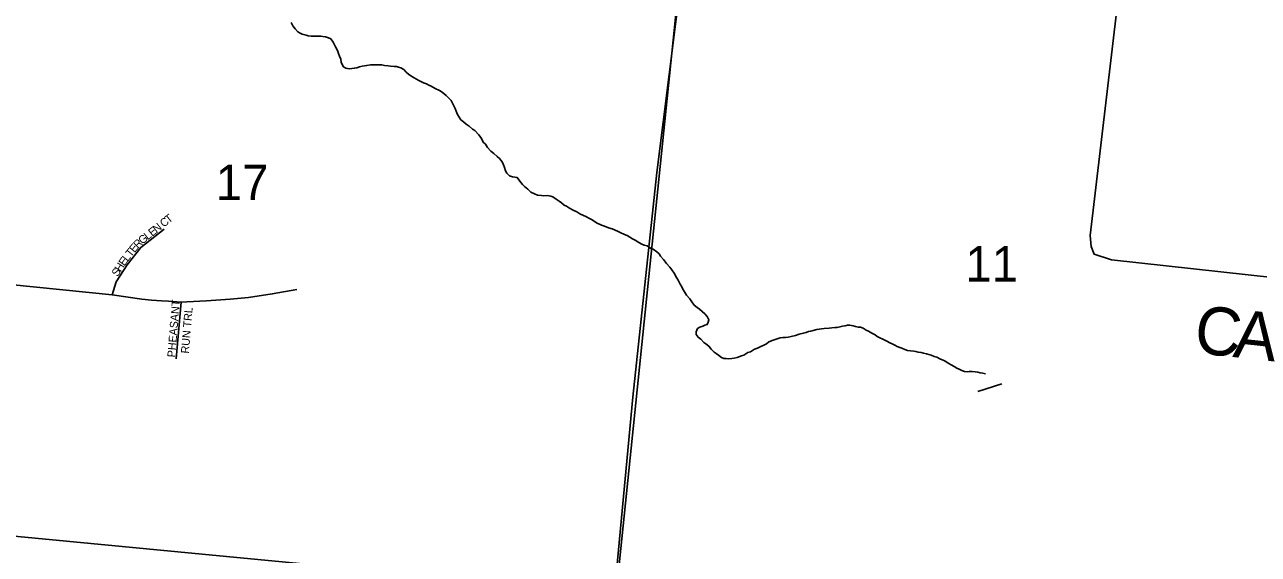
# Model space of a CAD drawing. Extents: x 0 to 1064, y 0 to 440.
# Drawn here: x 294.9 to 318.26, y 217.19 to 227.21 of the extents above; entities that cross this region are included whole.
import ezdxf

# ---------------------------------------------------------------- set-up
doc = ezdxf.new("R2010")
doc.units = 0
for name, color, linetype in [('GM_X_Minor_River', 7, 'Continuous'), ('GM_X_Section', 7, 'Continuous'), ('GM_X_Section_Text', 7, 'Continuous'), ('GM_X_Township_Road', 7, 'Continuous'), ('GM_X_Township_Road_Text', 7, 'Continuous'), ('GM_X_Township_Subdivision', 7, 'Continuous'), ('GM_X_Township_Subdivision_Text', 7, 'Continuous')]:
    doc.layers.add(name, color=color, linetype=linetype)

msp = doc.modelspace()

# ---------------------------------------------------------------- linework, layer by layer
at = {"layer": 'GM_X_Minor_River'}
for points in [[(299.947, 227.25), (299.982, 227.188), (300.023, 227.132), (300.076, 227.076), (300.117, 227.05), (300.159, 227.031), (300.232, 227.01), (300.274, 227.003), (300.329, 226.995), (300.39, 226.993), (300.45, 226.991), (300.505, 226.996), (300.548, 226.988), (300.602, 226.981), (300.656, 226.961), (300.698, 226.941), (300.745, 226.879), (300.791, 226.793), (300.825, 226.725), (300.848, 226.669), (300.864, 226.614), (300.887, 226.559), (300.897, 226.504), (300.914, 226.461), (300.943, 226.411), (300.985, 226.386), (301.045, 226.378), (301.1, 226.382), (301.143, 226.387), (301.192, 226.398), (301.241, 226.414), (301.296, 226.425), (301.382, 226.44), (301.449, 226.45), (301.523, 226.454), (301.571, 226.453), (301.62, 226.451), (301.669, 226.45), (301.717, 226.442), (301.784, 226.434), (301.832, 226.427), (301.899, 226.418), (301.942, 226.417), (301.984, 226.41), (302.026, 226.396), (302.08, 226.364), (302.127, 226.314), (302.174, 226.276), (302.216, 226.245), (302.276, 226.206), (302.365, 226.155), (302.455, 226.11), (302.515, 226.09), (302.557, 226.064), (302.599, 226.045), (302.677, 226.006), (302.755, 225.967), (302.809, 225.935), (302.886, 225.872), (302.933, 225.822), (302.98, 225.778), (303.003, 225.728), (303.054, 225.624), (303.071, 225.575), (303.099, 225.513), (303.128, 225.463), (303.163, 225.414), (303.21, 225.37)], [(303.21, 225.37), (303.263, 225.326), (303.317, 225.288), (303.382, 225.237), (303.424, 225.211), (303.5, 225.124), (303.553, 225.056), (303.587, 224.988), (303.629, 224.95), (303.669, 224.888), (303.728, 224.819), (303.787, 224.775), (303.852, 224.718), (303.894, 224.681), (303.946, 224.618), (303.969, 224.557), (303.991, 224.508), (304.008, 224.446), (304.031, 224.403), (304.084, 224.353), (304.138, 224.333), (304.186, 224.326), (304.229, 224.318), (304.281, 224.25), (304.328, 224.188), (304.369, 224.15), (304.429, 224.1), (304.488, 224.043), (304.554, 224.011), (304.614, 223.984), (304.687, 223.982), (304.735, 223.975), (304.802, 223.979), (304.863, 223.965), (304.905, 223.951), (304.964, 223.907), (305.024, 223.875), (305.066, 223.843), (305.119, 223.799), (305.161, 223.779), (305.22, 223.741), (305.292, 223.702), (305.358, 223.67), (305.418, 223.632), (305.484, 223.599), (305.526, 223.58), (305.597, 223.541), (305.646, 223.521), (305.729, 223.464), (305.825, 223.419), (305.885, 223.399), (305.957, 223.366), (306.029, 223.346), (306.072, 223.332), (306.138, 223.3), (306.179, 223.28), (306.263, 223.241), (306.312, 223.222), (306.365, 223.19), (306.413, 223.158), (306.461, 223.132), (306.533, 223.093), (306.586, 223.061), (306.634, 223.042), (306.689, 223.028), (306.754, 222.983), (306.802, 222.964), (306.874, 222.913), (306.915, 222.875), (306.944, 222.832), (306.997, 222.769), (307.055, 222.695), (307.12, 222.626), (307.155, 222.57), (307.201, 222.508), (307.247, 222.428), (307.276, 222.378), (307.316, 222.304), (307.345, 222.249), (307.368, 222.205), (307.397, 222.156), (307.437, 222.094), (307.496, 222.025), (307.537, 221.969), (307.583, 221.901), (307.637, 221.857), (307.678, 221.831), (307.732, 221.787), (307.779, 221.743), (307.826, 221.687), (307.86, 221.625), (307.847, 221.583), (307.827, 221.541), (307.784, 221.525), (307.741, 221.508), (307.685, 221.485), (307.642, 221.462), (307.615, 221.402), (307.62, 221.347), (307.655, 221.298), (307.708, 221.26)], [(307.708, 221.26), (307.761, 221.197), (307.803, 221.172), (307.856, 221.128), (307.903, 221.072), (307.956, 221.015), (307.998, 220.99), (308.039, 220.958), (308.099, 220.914), (308.141, 220.894), (308.183, 220.893), (308.232, 220.891), (308.293, 220.896), (308.336, 220.9), (308.391, 220.911), (308.477, 220.944), (308.52, 220.961), (308.595, 221.008), (308.644, 221.024), (308.725, 221.07), (308.78, 221.093), (308.83, 221.116), (308.898, 221.15), (308.947, 221.173), (308.991, 221.208), (309.078, 221.242), (309.152, 221.27), (309.207, 221.286), (309.256, 221.291), (309.311, 221.295), (309.36, 221.3), (309.415, 221.31), (309.501, 221.332), (309.568, 221.354), (309.648, 221.376), (309.703, 221.386), (309.747, 221.403), (309.79, 221.414), (309.833, 221.425), (309.9, 221.441), (309.992, 221.456), (310.041, 221.461), (310.138, 221.47), (310.187, 221.475), (310.242, 221.479), (310.285, 221.484), (310.34, 221.494), (310.389, 221.505), (310.438, 221.515), (310.481, 221.526), (310.53, 221.525), (310.59, 221.511), (310.633, 221.503), (310.687, 221.49), (310.73, 221.488), (310.778, 221.468), (310.837, 221.43), (310.879, 221.411), (310.945, 221.372), (311.005, 221.34), (311.047, 221.314), (311.095, 221.289), (311.155, 221.263), (311.226, 221.224), (311.286, 221.192), (311.328, 221.172), (311.382, 221.146), (311.424, 221.121), (311.472, 221.101), (311.514, 221.088), (311.568, 221.068), (311.622, 221.048), (311.677, 221.04), (311.738, 221.032), (311.78, 221.025), (311.822, 221.017), (311.877, 221.01), (311.925, 220.996), (311.979, 220.982), (312.022, 220.969), (312.07, 220.955), (312.124, 220.935), (312.172, 220.921), (312.244, 220.883), (312.292, 220.863), (312.334, 220.844), (312.4, 220.799), (312.447, 220.773), (312.501, 220.741), (312.555, 220.709), (312.597, 220.69), (312.645, 220.67), (312.699, 220.65), (312.748, 220.643), (312.79, 220.647), (312.845, 220.646), (312.9, 220.644), (312.954, 220.636), (312.997, 220.623), (313.045, 220.615), (313.093, 220.602)], [(312.949, 220.273), (313.403, 220.417)]]:
    msp.add_lwpolyline(points, dxfattribs=at)
at = {"layer": 'GM_X_Section'}
for points in [[(292.003, 232.393), (307.602, 230.968), (306.101, 216.441), (290.417, 217.941)], [(323.945, 229.294), (322.568, 214.885), (306.101, 216.441), (307.602, 230.968)], [(290.417, 217.941), (306.101, 216.441), (304.455, 199.415), (288.758, 200.836)]]:
    msp.add_lwpolyline(points, close=True, dxfattribs=at)
at = {"layer": 'GM_X_Township_Road'}
for points in [[(305.213, 207.733), (305.963, 215.326), (306.419, 220.164), (306.871, 224.415), (307.703, 230.989)], [(322.929, 219.602), (322.965, 219.906), (323.161, 221.682), (323.072, 221.89), (322.982, 221.94), (322.782, 221.96), (315.479, 222.759), (315.153, 222.867), (315.094, 223.013), (315.078, 223.22), (315.896, 230.176)]]:
    msp.add_lwpolyline(points, dxfattribs=at)
at = {"layer": 'GM_X_Township_Subdivision'}
for points in [[(296.562, 222.098), (296.636, 222.344), (296.844, 222.666), (297.102, 222.996), (297.546, 223.34)], [(294.63, 222.296), (296.562, 222.098), (297.124, 222.015), (297.303, 221.998), (297.496, 221.987), (297.625, 221.977), (297.867, 221.959), (297.976, 221.97), (298.344, 221.987), (298.796, 222.015), (299.139, 222.05), (299.591, 222.117), (300.054, 222.201)], [(297.77, 220.891), (297.867, 221.959)]]:
    msp.add_lwpolyline(points, dxfattribs=at)

# ---------------------------------------------------------------- texts
at = {"layer": 'GM_X_Section_Text'}
for s, p in [('17', (298.523, 223.892)), ('11', (312.716, 222.351))]:
    msp.add_text(s, height=0.6697, rotation=0, dxfattribs=at).set_placement(p)
at = {"layer": 'GM_X_Township_Road_Text'}
for s, rotation, p in [('C', 353.7348, (317.024, 221.006)), ('A', 353.733, (317.766, 220.925))]:
    msp.add_text(s, height=0.909, rotation=rotation, dxfattribs=at).set_placement(p)
at = {"layer": 'GM_X_Township_Subdivision_Text'}
for s, height, rotation, p in [('C', 0.152, 38.4002, (297.537, 223.37)), ('T', 0.152, 38.3996, (297.631, 223.445)), ('E', 0.152, 38.3782, (297.318, 223.196)), ('N', 0.152, 38.402, (297.401, 223.263)), ('E', 0.152, 51.4085, (296.985, 222.886)), ('R', 0.152, 44.5878, (297.048, 222.965)), ('G', 0.152, 38.6974, (297.13, 223.047)), ('L', 0.152, 38.4166, (297.234, 223.13)), ('L', 0.152, 52.01, (296.853, 222.719)), ('T', 0.152, 51.4085, (296.918, 222.802)), ('S', 0.152, 57.621, (296.665, 222.432)), ('H', 0.152, 57.6468, (296.722, 222.522)), ('E', 0.152, 55.0595, (296.793, 222.633)), ('PHEASANT', 0.1515, 85.3008, (297.754, 220.912)), ('RUN TRL', 0.1515, 85.1548, (298.011, 220.984))]:
    msp.add_text(s, height=height, rotation=rotation, dxfattribs=at).set_placement(p)

doc.saveas('drawing.dxf')
